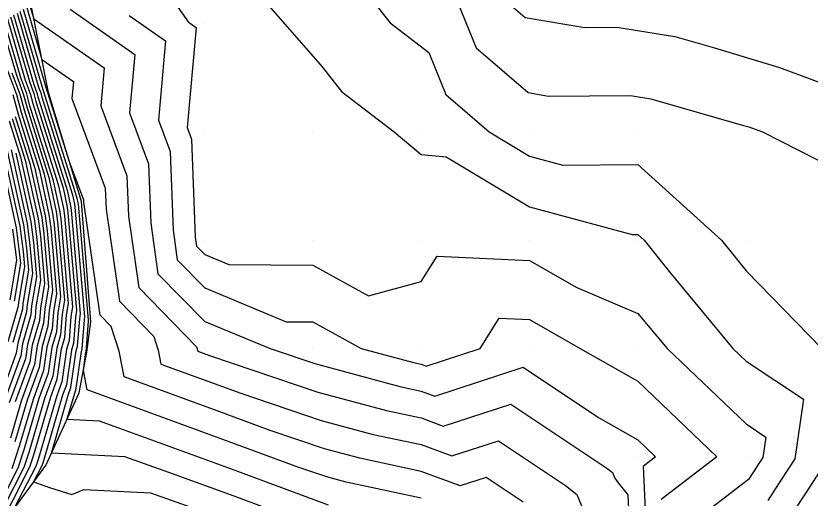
# Model space of a CAD drawing. Extents: x 2188792 to 2191981, y 386090 to 389710.
# Drawn here: x 2189332.6 to 2189405.9, y 386636.3 to 386680.8 of the extents above; entities that cross this region are included whole.
import ezdxf

# ---------------------------------------------------------------- set-up
doc = ezdxf.new("R2010")
doc.units = 0
for name, color, linetype in [('DTM Contours Major', 7, 'Continuous'), ('DTM Contours Minor', 7, 'Continuous'), ('Exist DTM QL2 LIDAR Elevation Point', 7, 'Continuous'), ('PH Exist DTM Breakline', 7, 'Continuous')]:
    doc.layers.add(name, color=color, linetype=linetype)

msp = doc.modelspace()

# ---------------------------------------------------------------- linework, layer by layer
at = {"layer": 'DTM Contours Major'}
for points in [[(2189343.366, 386687.541), (2189348.457, 386680.232), (2189349.195, 386679.717), (2189348.376, 386670.475), (2189348.782, 386669.385), (2189349.125, 386660.34), (2189349.242, 386659.53), (2189349.993, 386658.764), (2189352.219, 386657.841), (2189359.994, 386657.769), (2189365.132, 386654.928), (2189369.995, 386656.247), (2189371.463, 386658.599), (2189379.995, 386658.189), (2189384.368, 386655.694), (2189389.996, 386653.32), (2189392.695, 386650.066), (2189399.997, 386643.107), (2189401.827, 386641.894), (2189401.552, 386640.008), (2189401.129, 386639.36), (2189400.684, 386638.681), (2189400.218, 386637.967), (2189393.846, 386633.098)], [(2189379.399, 386635.879), (2189375.976, 386638.161), (2189373.591, 386637.387), (2189369.991, 386638.723), (2189364.312, 386639.938), (2189361.063, 386640.809), (2189355.961, 386642.531), (2189351.136, 386644.313), (2189342.54, 386647.444), (2189342.076, 386649.819), (2189341.363, 386652.095), (2189340.325, 386653.155), (2189338.819, 386663.584), (2189338.812, 386663.766), (2189337.499, 386667.296), (2189335.499, 386673.671), (2189335.491, 386673.704), (2189335.474, 386673.747), (2189333.256, 386681.371)], [(2189331.769, 386680.517), (2189333.416, 386674.854), (2189333.882, 386673.611), (2189334.127, 386672.685), (2189336.469, 386665.218), (2189336.956, 386662.986), (2189337.044, 386662.313), (2189337.79, 386653.932), (2189337.64, 386653.035), (2189337.467, 386650.824), (2189337.223, 386649.974), (2189336.798, 386646.99), (2189336.322, 386645.69), (2189334.608, 386639.825), (2189334.4, 386639.194), (2189332.437, 386635.379)], [(2189332.273, 386673.518), (2189332.755, 386671.698), (2189334.285, 386666.819), (2189335.27, 386662.308), (2189335.449, 386660.948), (2189335.936, 386655.471), (2189335.619, 386653.582), (2189335.506, 386652.137), (2189334.97, 386650.271), (2189334.692, 386648.32), (2189333.586, 386645.301), (2189332.466, 386641.468)], [(2189332.102, 386668.42), (2189333.584, 386661.629), (2189333.853, 386659.583), (2189334.082, 386657.01), (2189333.598, 386654.129), (2189333.545, 386653.45), (2189332.716, 386650.567), (2189332.586, 386649.651), (2189330.851, 386644.912)]]:
    msp.add_lwpolyline(points, dxfattribs=at)
at = {"layer": 'DTM Contours Minor'}
for points in [[(2189362.295, 386686.234), (2189367.125, 386680.142), (2189370.684, 386677.395), (2189372.254, 386673.518), (2189376.262, 386670.067), (2189379.995, 386667.826), (2189383.063, 386667), (2189389.996, 386667.061), (2189397.74, 386660.067), (2189399.997, 386657.241), (2189407.007, 386650.066)], [(2189371.618, 386686.341), (2189375.068, 386677.817), (2189379.856, 386673.695), (2189381.742, 386673.373), (2189389.325, 386673.438), (2189391.19, 386673.138), (2189399.768, 386670.677), (2189400.24, 386670.534), (2189401.505, 386670.067), (2189409.998, 386665.767)], [(2189354.625, 386683.233), (2189360.848, 386676.071), (2189362.642, 386673.809), (2189367.491, 386670.067), (2189369.995, 386667.971), (2189372.308, 386667.754), (2189379.995, 386663.14), (2189389.476, 386660.587), (2189389.996, 386660.592), (2189390.578, 386660.067), (2189392.892, 386657.171), (2189398.784, 386650.066), (2189399.997, 386648.909), (2189405.316, 386645.383), (2189404.517, 386639.899), (2189403.286, 386638.016), (2189401.995, 386636.04)], [(2189377.882, 386682.116), (2189379.588, 386680.648), (2189385.09, 386679.71), (2189388.071, 386679.735), (2189393.421, 386678.876), (2189397.077, 386677.827), (2189403.091, 386676.014), (2189409.073, 386673.804)], [(2189369.991, 386636.249), (2189363.073, 386637.73), (2189361.366, 386638.187), (2189358.685, 386639.092), (2189351.657, 386641.687), (2189339.138, 386646.247), (2189338.786, 386648.053), (2189339.025, 386649.737), (2189339.036, 386649.774), (2189339.256, 386652.598), (2189339.273, 386652.701), (2189338.321, 386663.406), (2189338.305, 386663.529), (2189338.215, 386663.938), (2189335.225, 386673.474), (2189335.169, 386673.685), (2189335.063, 386673.969), (2189332.958, 386681.2)], [(2189333.553, 386681.542), (2189334.943, 386676.768), (2189337.868, 386674.728), (2189337.729, 386673.158), (2189340.806, 386664.89), (2189340.88, 386662.935), (2189342.108, 386654.43), (2189345.302, 386651.169), (2189345.69, 386649.932), (2189345.942, 386648.641), (2189350.614, 386646.939), (2189353.237, 386645.97), (2189360.76, 386643.431), (2189365.552, 386642.147), (2189369.992, 386641.196), (2189372.807, 386640.152), (2189377.121, 386641.552), (2189383.312, 386637.424), (2189384.378, 386636.604), (2189384.88, 386635.344)], [(2189333.851, 386681.713), (2189334.202, 386680.505), (2189340.7, 386675.976), (2189340.391, 386672.487), (2189342.8, 386666.014), (2189342.942, 386662.286), (2189343.892, 386655.705), (2189349.241, 386650.242), (2189349.303, 386650.044), (2189349.344, 386649.837), (2189350.092, 386649.565), (2189350.512, 386649.409), (2189360.457, 386646.053), (2189366.791, 386644.356), (2189369.993, 386643.67), (2189372.022, 386642.917), (2189378.266, 386644.944), (2189387.225, 386638.97), (2189387.667, 386638.63), (2189387.875, 386638.108), (2189388.174, 386637.658), (2189389.074, 386636.571), (2189389.882, 386619.499)], [(2189337.555, 386681.389), (2189343.531, 386677.223), (2189343.053, 386671.816), (2189344.794, 386667.137), (2189345.003, 386661.637), (2189345.675, 386656.98), (2189349.993, 386652.571), (2189356.034, 386650.066), (2189360.154, 386648.675), (2189368.03, 386646.564), (2189369.993, 386646.144), (2189371.238, 386645.682), (2189379.411, 386648.335), (2189386.359, 386643.702), (2189389.996, 386641.643), (2189391.647, 386640.065), (2189390.486, 386639.178), (2189391.429, 386619.277)], [(2189330.686, 386632.999), (2189333.845, 386639.138), (2189334.18, 386640.153), (2189335.775, 386645.612), (2189336.377, 386647.256), (2189336.772, 386650.034), (2189337.075, 386651.087), (2189337.235, 386653.145), (2189337.419, 386654.24), (2189336.725, 386662.04), (2189336.619, 386662.85), (2189336.032, 386665.538), (2189333.853, 386672.487), (2189333.56, 386673.592), (2189333.005, 386675.076), (2189331.471, 386680.346)], [(2189332.066, 386680.688), (2189333.828, 386674.633), (2189334.204, 386673.63), (2189334.402, 386672.882), (2189336.905, 386664.898), (2189337.293, 386663.122), (2189337.363, 386662.586), (2189338.161, 386653.624), (2189338.044, 386652.926), (2189337.859, 386650.561), (2189337.673, 386649.915), (2189337.219, 386646.724), (2189336.869, 386645.768), (2189335.036, 386639.496), (2189334.955, 386639.249), (2189334.188, 386637.759), (2189335.643, 386637.228), (2189337.714, 386636.585), (2189338.822, 386637.056), (2189344.991, 386636.75), (2189351.343, 386634.494)], [(2189358.566, 386634.27), (2189352.701, 386636.436), (2189346.684, 386638.627), (2189342.617, 386640.071), (2189335.827, 386640.409), (2189337.416, 386645.846), (2189337.641, 386646.458), (2189338.124, 386649.856), (2189338.251, 386650.299), (2189338.448, 386652.817), (2189338.532, 386653.316), (2189337.683, 386662.859), (2189337.63, 386663.257), (2189337.342, 386664.578), (2189334.676, 386673.079), (2189334.526, 386673.648), (2189334.24, 386674.411), (2189332.364, 386680.859)], [(2189332.661, 386681.029), (2189334.651, 386674.19), (2189334.847, 386673.667), (2189334.951, 386673.277), (2189337.779, 386664.258), (2189337.967, 386663.393), (2189338.002, 386663.133), (2189338.903, 386653.009), (2189338.852, 386652.707), (2189338.644, 386650.036), (2189338.575, 386649.797), (2189338.062, 386646.192), (2189337.964, 386645.924), (2189337.267, 386643.54), (2189340.243, 386643.393), (2189342.026, 386642.76), (2189352.179, 386639.061), (2189361.409, 386635.653)], [(2189343.006, 386680.81), (2189346.363, 386678.47), (2189345.714, 386671.146), (2189346.788, 386668.261), (2189347.064, 386660.988), (2189347.459, 386658.255), (2189349.993, 386655.667), (2189357.509, 386652.55), (2189359.994, 386652.528), (2189364.446, 386650.066), (2189369.269, 386648.773), (2189369.994, 386648.618), (2189370.454, 386648.447), (2189375.44, 386650.066), (2189377.19, 386652.871), (2189379.995, 386652.736), (2189384.676, 386650.066), (2189389.996, 386647.053), (2189397.305, 386640.065), (2189392.166, 386636.138)], [(2189331.174, 386680.175), (2189332.593, 386675.297), (2189333.238, 386673.574), (2189333.579, 386672.29), (2189335.595, 386665.858), (2189336.282, 386662.715), (2189336.406, 386661.767), (2189337.049, 386654.548), (2189336.831, 386653.254), (2189336.683, 386651.349), (2189336.321, 386650.093), (2189335.956, 386647.522), (2189335.228, 386645.535), (2189333.751, 386640.482), (2189333.291, 386639.082), (2189329.623, 386631.955)], [(2189332.181, 386675.519), (2189332.917, 386673.555), (2189333.304, 386672.093), (2189335.159, 386666.179), (2189335.944, 386662.579), (2189336.087, 386661.494), (2189336.678, 386654.856), (2189336.427, 386653.363), (2189336.29, 386651.612), (2189335.871, 386650.152), (2189335.535, 386647.788), (2189334.681, 386645.457), (2189333.323, 386640.811), (2189332.736, 386639.026), (2189329.363, 386632.473)], [(2189331.77, 386675.74), (2189332.595, 386673.537), (2189333.03, 386671.895), (2189334.722, 386666.499), (2189335.607, 386662.443), (2189335.768, 386661.221), (2189336.307, 386655.163), (2189336.023, 386653.473), (2189335.898, 386651.874), (2189335.42, 386650.211), (2189335.113, 386648.054), (2189334.134, 386645.379), (2189332.895, 386641.139), (2189332.181, 386638.971)], [(2189331.932, 386671.106), (2189332.975, 386667.779), (2189334.258, 386661.901), (2189334.491, 386660.129), (2189334.824, 386656.395), (2189334.406, 386653.91), (2189334.329, 386652.925), (2189333.618, 386650.448), (2189333.428, 386649.119), (2189331.945, 386645.068)], [(2189332.481, 386671.501), (2189333.849, 386667.139), (2189334.933, 386662.172), (2189335.13, 386660.675), (2189335.565, 386655.779), (2189335.215, 386653.692), (2189335.114, 386652.4), (2189334.519, 386650.33), (2189334.271, 386648.586), (2189333.039, 386645.223), (2189332.038, 386641.797)], [(2189332.207, 386671.303), (2189333.412, 386667.459), (2189334.596, 386662.036), (2189334.811, 386660.402), (2189335.195, 386656.087), (2189334.81, 386653.801), (2189334.722, 386652.662), (2189334.068, 386650.389), (2189333.85, 386648.853), (2189332.492, 386645.146)], [(2189330.792, 386669.38), (2189332.573, 386661.222), (2189332.896, 386658.764), (2189332.97, 386657.934), (2189332.385, 386654.457)], [(2189331.229, 386669.06), (2189332.91, 386661.358), (2189333.215, 386659.037), (2189333.341, 386657.626), (2189332.79, 386654.348), (2189332.761, 386653.975), (2189331.815, 386650.685)], [(2189331.665, 386668.74), (2189333.247, 386661.494), (2189333.534, 386659.31), (2189333.711, 386657.318), (2189333.194, 386654.238), (2189333.153, 386653.713), (2189332.266, 386650.626)], [(2189332.539, 386668.099), (2189333.921, 386661.765), (2189334.172, 386659.856), (2189334.453, 386656.702), (2189334.002, 386654.02), (2189333.937, 386653.188), (2189333.167, 386650.508), (2189333.007, 386649.385), (2189331.398, 386644.99)], [(2189332.235, 386661.087), (2189332.577, 386658.491), (2189332.599, 386658.242), (2189331.981, 386654.566)], [(2189407.482, 386639.79), (2189405.444, 386636.671), (2189403.306, 386633.4), (2189401.06, 386629.964), (2189397.205, 386627.019), (2189397.613, 386618.388), (2189393.96, 386613.013), (2189393.452, 386611.925), (2189393.198, 386611.072), (2189389.546, 386605.728), (2189389.426, 386605.13), (2189388.923, 386604.038), (2189385.019, 386598.355), (2189383.749, 386596.473), (2189379.676, 386590.547), (2189379.175, 386590.026), (2189374.978, 386584.296)]]:
    msp.add_lwpolyline(points, dxfattribs=at)
at = {"layer": 'Exist DTM QL2 LIDAR Elevation Point'}
for p, q in [((2189349.993, 386680.068), (2189349.993, 386680.068)), ((2189349.993, 386670.067), (2189349.993, 386670.067)), ((2189359.994, 386670.067), (2189359.994, 386670.067)), ((2189369.995, 386670.067), (2189369.995, 386670.067)), ((2189379.995, 386670.067), (2189379.995, 386670.067)), ((2189389.996, 386670.067), (2189389.996, 386670.067)), ((2189399.997, 386670.067), (2189399.997, 386670.067)), ((2189349.993, 386660.067), (2189349.993, 386660.067)), ((2189359.994, 386660.067), (2189359.994, 386660.067)), ((2189369.995, 386660.067), (2189369.995, 386660.067)), ((2189379.995, 386660.067), (2189379.995, 386660.067)), ((2189389.996, 386660.067), (2189389.996, 386660.067)), ((2189399.997, 386660.067), (2189399.997, 386660.067)), ((2189349.993, 386650.066), (2189349.993, 386650.066)), ((2189359.994, 386650.066), (2189359.994, 386650.066)), ((2189369.995, 386650.066), (2189369.995, 386650.066)), ((2189379.995, 386650.066), (2189379.995, 386650.066)), ((2189389.996, 386650.066), (2189389.996, 386650.066)), ((2189399.997, 386650.066), (2189399.997, 386650.066)), ((2189389.996, 386640.065), (2189389.996, 386640.065)), ((2189399.997, 386640.065), (2189399.997, 386640.065))]:
    msp.add_line(p, q, dxfattribs=at)
at = {"layer": 'PH Exist DTM Breakline'}
msp.add_lwpolyline([(2189384.761, 386620.235), (2189381.16, 386628.399), (2189379.486, 386630.368), (2189377.21, 386632.188), (2189374.561, 386633.968), (2189369.99, 386635.102), (2189361.701, 386635.284), (2189353.46, 386632.617), (2189349.715, 386630.141), (2189347.439, 386625.659), (2189345.636, 386622.495), (2189343.496, 386620.668), (2189338.003, 386622.589), (2189328.573, 386624.556), (2189327.84, 386625.094), (2189327.615, 386627.116), (2189329.743, 386631.717), (2189335.311, 386639.285), (2189338.391, 386645.984), (2189339.105, 386649.727), (2189339.466, 386652.541), (2189338.607, 386663.65), (2189335.549, 386673.707), (2189333.952, 386681.771)], dxfattribs=at)

doc.saveas('drawing.dxf')
